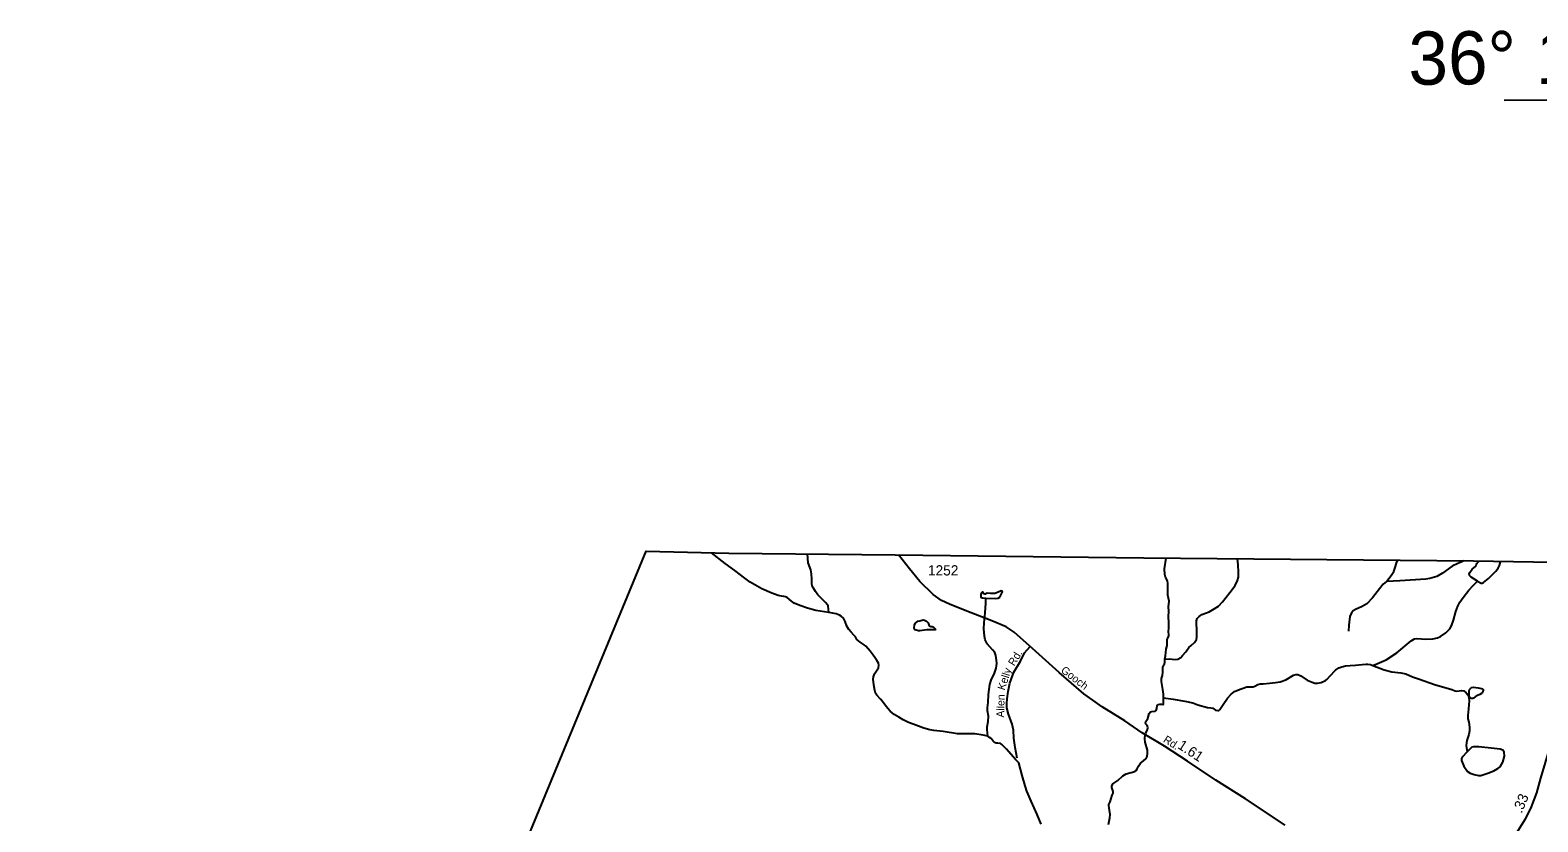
# Model space of a CAD drawing. Extents: x 2126262 to 2293712, y 749403 to 919119.
# Drawn here: x 2175886 to 2194296, y 901740 to 911409 of the extents above; entities that cross this region are included whole.
import ezdxf

# ---------------------------------------------------------------- set-up
doc = ezdxf.new("R2010")
doc.units = 0
for name, color, linetype in [('Exist Boundary Political CountyLine', 7, 'Continuous'), ('Exist Hydrographic Creek Single Shore', 7, 'Continuous'), ('Exist Hydrographic Misc Water Feature', 7, 'Continuous'), ('Exist Hydrographic Pond Under 1500 Sq Ft', 7, 'Continuous'), ('Exist Road Non-System Type 51', 7, 'Continuous'), ('Exist Road Non-System Type 51 Label', 7, 'Continuous'), ('Exist Road Secondary Mileage Hundredths English Label', 7, 'Continuous'), ('Exist Road Secondary Type 51 Attributed', 7, 'Continuous'), ('Exist Road Secondary Type 51 Label', 7, 'Continuous'), ('Exist Road Secondary Type 51 Number Label', 7, 'Continuous'), ('Map Preparation Longitude Latitude Lines', 7, 'Continuous')]:
    doc.layers.add(name, color=color, linetype=linetype)

msp = doc.modelspace()

# ---------------------------------------------------------------- linework, layer by layer
at = {"layer": 'Exist Boundary Political CountyLine'}
msp.add_lwpolyline([(2173534, 881152), (2183408, 905046), (2184419, 905021), (2186449, 905001), (2189484, 904963), (2193510, 904926), (2195216, 904898)], dxfattribs=at)
at = {"layer": 'Exist Hydrographic Creek Single Shore'}
for points in [[(2189742, 903728), (2189751, 903767), (2189758, 903848), (2189770, 903892), (2189771, 903915), (2189770, 903968), (2189777, 903983), (2189790, 904010), (2189791, 904022), (2189788, 904065), (2189791, 904105), (2189792, 904176), (2189787, 904242), (2189789, 904313), (2189785, 904364), (2189796, 904435), (2189777, 904507), (2189777, 904650), (2189773, 904684), (2189748, 904727), (2189741, 904761), (2189737, 904831), (2189759, 904960)], [(2189726, 903256), (2189725, 903299), (2189716, 903356), (2189699, 903455), (2189702, 903492), (2189714, 903528), (2189719, 903568), (2189718, 903625), (2189722, 903646), (2189737, 903669), (2189742, 903691), (2189742, 903728)], [(2189054, 901709), (2189072, 901789), (2189074, 901830), (2189068, 901882), (2189056, 901938), (2189057, 901954), (2189073, 901986), (2189099, 902064), (2189110, 902091), (2189110, 902110), (2189095, 902158), (2189096, 902177), (2189107, 902203), (2189166, 902246), (2189230, 902304), (2189271, 902325), (2189376, 902354), (2189390, 902366), (2189403, 902386), (2189419, 902422), (2189446, 902456), (2189480, 902487), (2189513, 902515), (2189526, 902537), (2189532, 902575), (2189528, 902616), (2189503, 902714), (2189497, 902754), (2189497, 902774), (2189509, 902825), (2189532, 902868), (2189535, 902890), (2189532, 902908), (2189509, 902935), (2189506, 902948), (2189509, 902965), (2189535, 903003), (2189550, 903063), (2189565, 903082), (2189584, 903088), (2189622, 903090), (2189635, 903101), (2189642, 903126), (2189648, 903159), (2189664, 903174), (2189679, 903178), (2189702, 903176), (2189717, 903172), (2189724, 903176), (2189727, 903185), (2189726, 903256)]]:
    msp.add_lwpolyline(points, dxfattribs=at)
at = {"layer": 'Exist Hydrographic Misc Water Feature'}
for points in [[(2185639, 904297), (2185480, 904321), (2185379, 904349), (2185285, 904382), (2185214, 904411), (2185181, 904437), (2185129, 904478), (2185111, 904488), (2185089, 904494), (2185060, 904495), (2185019, 904503), (2184943, 904531), (2184822, 904587), (2184680, 904668), (2184615, 904716), (2184491, 904809), (2184372, 904896), (2184208, 905026)], [(2184419, 904850), (2184416, 904852)], [(2185639, 904297), (2185629, 904377), (2185620, 904395), (2185599, 904418), (2185551, 904467), (2185506, 904514), (2185475, 904554), (2185450, 904592), (2185437, 904623), (2185430, 904650), (2185430, 904704), (2185427, 904770), (2185419, 904818), (2185387, 904904), (2185377, 905012)], [(2189742, 903728), (2189796, 903729), (2189867, 903722), (2189899, 903727), (2189935, 903748), (2189957, 903772), (2189999, 903815), (2190035, 903868), (2190062, 903892), (2190105, 903931), (2190127, 903967), (2190131, 903996), (2190134, 904053), (2190127, 904193), (2190136, 904222), (2190160, 904248), (2190195, 904271), (2190281, 904305), (2190346, 904341), (2190396, 904375), (2190445, 904425), (2190536, 904543), (2190601, 904627), (2190629, 904688), (2190640, 904730), (2190643, 904791), (2190639, 904877), (2190631, 904952)], [(2193559, 904681), (2193482, 904728), (2193461, 904749), (2193459, 904767), (2193467, 904785), (2193496, 904824), (2193539, 904862), (2193545, 904878), (2193552, 904894), (2193564, 904910), (2193579, 904925)], [(2193559, 904681), (2193606, 904653), (2193616, 904653), (2193631, 904663), (2193692, 904712), (2193747, 904763), (2193785, 904801), (2193811, 904839), (2193830, 904872), (2193837, 904898), (2193840, 904920)], [(2192281, 903648), (2192332, 903671), (2192444, 903718), (2192575, 903803), (2192751, 903952), (2192789, 903975), (2192824, 903981), (2192928, 903972), (2193014, 903975), (2193072, 903987), (2193109, 904003), (2193171, 904049), (2193220, 904096), (2193242, 904135), (2193267, 904203), (2193293, 904308), (2193318, 904373), (2193342, 904421), (2193383, 904481), (2193453, 904569), (2193506, 904627), (2193559, 904681)], [(2187581, 902785), (2187571, 902867), (2187571, 902899), (2187585, 902964), (2187588, 903029), (2187578, 903095), (2187577, 903134), (2187583, 903198), (2187590, 903297), (2187603, 903419), (2187620, 903470), (2187662, 903557), (2187681, 903617), (2187690, 903675), (2187687, 903714), (2187678, 903773), (2187665, 903808), (2187638, 903841), (2187572, 903915), (2187549, 903962), (2187538, 904007), (2187533, 904098), (2187536, 904170), (2187546, 904294), (2187554, 904410), (2187556, 904471)], [(2187581, 902785), (2187523, 902800), (2187421, 902815), (2187345, 902817), (2187251, 902815), (2187210, 902817), (2187035, 902844), (2186919, 902855), (2186871, 902864), (2186800, 902885), (2186668, 902932), (2186611, 902954), (2186548, 902986), (2186494, 903018), (2186436, 903052), (2186388, 903090), (2186358, 903126), (2186327, 903165), (2186296, 903209), (2186268, 903238), (2186227, 903286), (2186209, 903313), (2186202, 903343), (2186187, 903412), (2186180, 903482), (2186185, 903513), (2186196, 903546), (2186244, 903623), (2186249, 903653), (2186244, 903680), (2186224, 903711), (2186199, 903746), (2186182, 903776), (2186143, 903825), (2186090, 903887), (2186069, 903903), (2186023, 903933), (2186000, 903951), (2185982, 903969), (2185964, 904000), (2185946, 904020), (2185913, 904058), (2185883, 904091), (2185859, 904128), (2185840, 904186), (2185816, 904226), (2185790, 904252), (2185769, 904265), (2185729, 904282), (2185639, 904297)], [(2189726, 903256), (2189845, 903240), (2189987, 903213), (2190083, 903192), (2190143, 903169), (2190264, 903136), (2190302, 903133), (2190326, 903127), (2190360, 903106), (2190388, 903099), (2190401, 903100), (2190415, 903111), (2190454, 903175), (2190507, 903251), (2190552, 903299), (2190593, 903333), (2190662, 903359), (2190698, 903374), (2190743, 903389), (2190781, 903391), (2190821, 903391), (2190841, 903396), (2190879, 903418), (2190905, 903426), (2190941, 903427), (2191020, 903434), (2191092, 903440), (2191151, 903452), (2191220, 903475), (2191313, 903532), (2191341, 903539), (2191365, 903538), (2191401, 903522), (2191480, 903469), (2191539, 903445), (2191573, 903435), (2191606, 903434), (2191650, 903442), (2191702, 903465), (2191719, 903479), (2191759, 903524), (2191824, 903591), (2191868, 903620), (2191904, 903634), (2191947, 903644), (2192006, 903651), (2192068, 903653), (2192150, 903662), (2192196, 903667), (2192222, 903666), (2192251, 903661), (2192281, 903648)], [(2192281, 903648), (2192418, 903595), (2192515, 903571), (2192625, 903560), (2192683, 903546), (2192767, 903511), (2192853, 903482), (2193035, 903419), (2193248, 903356), (2193286, 903339), (2193309, 903336), (2193365, 903344), (2193392, 903339), (2193423, 903314), (2193446, 903287), (2193454, 903260), (2193459, 903216), (2193449, 903120), (2193440, 903039), (2193441, 903000), (2193453, 902958), (2193461, 902898), (2193462, 902852), (2193454, 902808), (2193429, 902734), (2193424, 902705), (2193423, 902672), (2193432, 902594)], [(2193569, 903376), (2193607, 903370), (2193619, 903364), (2193625, 903358), (2193629, 903354), (2193631, 903344), (2193625, 903330), (2193617, 903314), (2193607, 903306), (2193588, 903294), (2193558, 903282), (2193530, 903265), (2193510, 903251), (2193502, 903247), (2193488, 903247), (2193474, 903249), (2193470, 903251), (2193464, 903261), (2193458, 903281), (2193458, 903307), (2193459, 903341), (2193463, 903355), (2193473, 903369), (2193487, 903379), (2193509, 903385), (2193569, 903376)], [(2188230, 901713), (2188184, 901830), (2188110, 901992), (2188071, 902079), (2188056, 902116), (2188038, 902180), (2188000, 902307), (2187957, 902461), (2187939, 902482), (2187918, 902503), (2187809, 902627), (2187752, 902686), (2187733, 902697), (2187701, 902701), (2187683, 902700), (2187661, 902709), (2187644, 902727), (2187620, 902758), (2187602, 902772), (2187581, 902785)]]:
    msp.add_lwpolyline(points, dxfattribs=at)
for points in [[(2187556, 904471), (2187677, 904467), (2187707, 904470), (2187726, 904483), (2187745, 904516), (2187758, 904551), (2187754, 904557), (2187742, 904560), (2187697, 904540), (2187664, 904528), (2187613, 904528), (2187571, 904531), (2187562, 904528), (2187549, 904521), (2187543, 904521), (2187533, 904526), (2187519, 904544), (2187511, 904545), (2187498, 904534), (2187494, 904518), (2187494, 904486), (2187503, 904479), (2187516, 904474)], [(2186909, 904087), (2186836, 904084), (2186751, 904073), (2186734, 904072), (2186706, 904080), (2186690, 904084), (2186684, 904091), (2186679, 904108), (2186684, 904143), (2186692, 904162), (2186727, 904191), (2186750, 904197), (2186792, 904206), (2186808, 904203), (2186830, 904192), (2186851, 904170), (2186860, 904147), (2186870, 904135), (2186886, 904125), (2186902, 904125), (2186913, 904120), (2186935, 904102), (2186940, 904094), (2186938, 904087), (2186933, 904084), (2186927, 904084)]]:
    msp.add_lwpolyline(points, close=True, dxfattribs=at)
at = {"layer": 'Exist Hydrographic Pond Under 1500 Sq Ft'}
msp.add_lwpolyline([(2193432, 902594), (2193372, 902531), (2193363, 902512), (2193366, 902488), (2193393, 902422), (2193438, 902356), (2193470, 902334), (2193517, 902319), (2193573, 902307), (2193602, 902306), (2193686, 902333), (2193757, 902363), (2193806, 902390), (2193835, 902412), (2193869, 902467), (2193889, 902544), (2193887, 902592), (2193867, 902614), (2193835, 902627), (2193727, 902640), (2193577, 902657), (2193512, 902658), (2193491, 902652), (2193464, 902629)], close=True, dxfattribs=at)
at = {"layer": 'Exist Road Non-System Type 51'}
for points in [[(2192449, 904676), (2192505, 904749), (2192537, 904797), (2192557, 904858), (2192573, 904915), (2192585, 904934)], [(2193394, 904927), (2193362, 904911), (2193319, 904895), (2193252, 904861), (2193131, 904776), (2193064, 904738), (2192979, 904711), (2192929, 904702), (2192611, 904684), (2192449, 904676)], [(2192449, 904676), (2192408, 904641), (2192362, 904586), (2192277, 904474), (2192210, 904403), (2192150, 904370), (2192068, 904334), (2192040, 904316), (2192022, 904294), (2192001, 904248), (2191989, 904141), (2191986, 904067)], [(2187833, 903055), (2187812, 903131), (2187812, 903185), (2187817, 903244), (2187828, 903331), (2187849, 903432), (2187899, 903569), (2187980, 903704), (2188028, 903804), (2188099, 903882)], [(2187939, 902517), (2187915, 902649), (2187897, 902761), (2187893, 902861), (2187878, 902935), (2187833, 903055)]]:
    msp.add_lwpolyline(points, dxfattribs=at)
at = {"layer": 'Exist Road Secondary Type 51 Attributed'}
for points in [[(2191213, 901700), (2190727, 902022), (2190366, 902251), (2190018, 902483), (2189736, 902666), (2189465, 902829), (2189253, 902972), (2188977, 903146), (2188862, 903226), (2188754, 903303), (2188453, 903566), (2188126, 903858), (2187903, 904055), (2187805, 904120), (2187628, 904195), (2187305, 904322), (2187113, 904399), (2187016, 904445), (2186912, 904517), (2186752, 904675), (2186622, 904830), (2186489, 905001)], [(2194478, 902804), (2194442, 902656), (2194329, 902274), (2194281, 902093), (2194216, 901925), (2194143, 901774), (2193972, 901499), (2193854, 901338), (2193782, 901222)]]:
    msp.add_lwpolyline(points, dxfattribs=at)
at = {"layer": 'Map Preparation Longitude Latitude Lines'}
msp.add_lwpolyline([(2193885, 910552), (2196587, 910569), (2201361, 910603)], dxfattribs=at)

# ---------------------------------------------------------------- texts
at = {"layer": 'Exist Road Non-System Type 51 Label'}
for s, rotation, p in [('Rd.', 58.3493, (2187902, 903636)), ('Kelly', 71.8948, (2187785, 903340)), ('Allen', 88.4704, (2187779, 903013))]:
    msp.add_text(s, height=95, rotation=rotation, dxfattribs=at).set_placement(p)
at = {"layer": 'Exist Road Secondary Mileage Hundredths English Label'}
for s, rotation, p in [('1.61', 326.6908, (2189888, 902646)), ('.33', 67.4442, (2194099, 901836))]:
    msp.add_text(s, height=125, rotation=rotation, dxfattribs=at).set_placement(p)
at = {"layer": 'Exist Road Secondary Type 51 Label'}
for s, rotation, p in [('Gooch', 322.6054, (2188464, 903574)), ('Rd.', 327.4913, (2189714, 902721))]:
    msp.add_text(s, height=95, rotation=rotation, dxfattribs=at).set_placement(p)
at = {"layer": 'Exist Road Secondary Type 51 Number Label'}
msp.add_text('1252', height=125, dxfattribs=at).set_placement((2186849, 904749))
at = {"layer": 'Map Preparation Longitude Latitude Lines'}
msp.add_text("36° 15'", height=650, rotation=0.3607, dxfattribs=at).set_placement((2192718, 910741))

doc.saveas('drawing.dxf')
